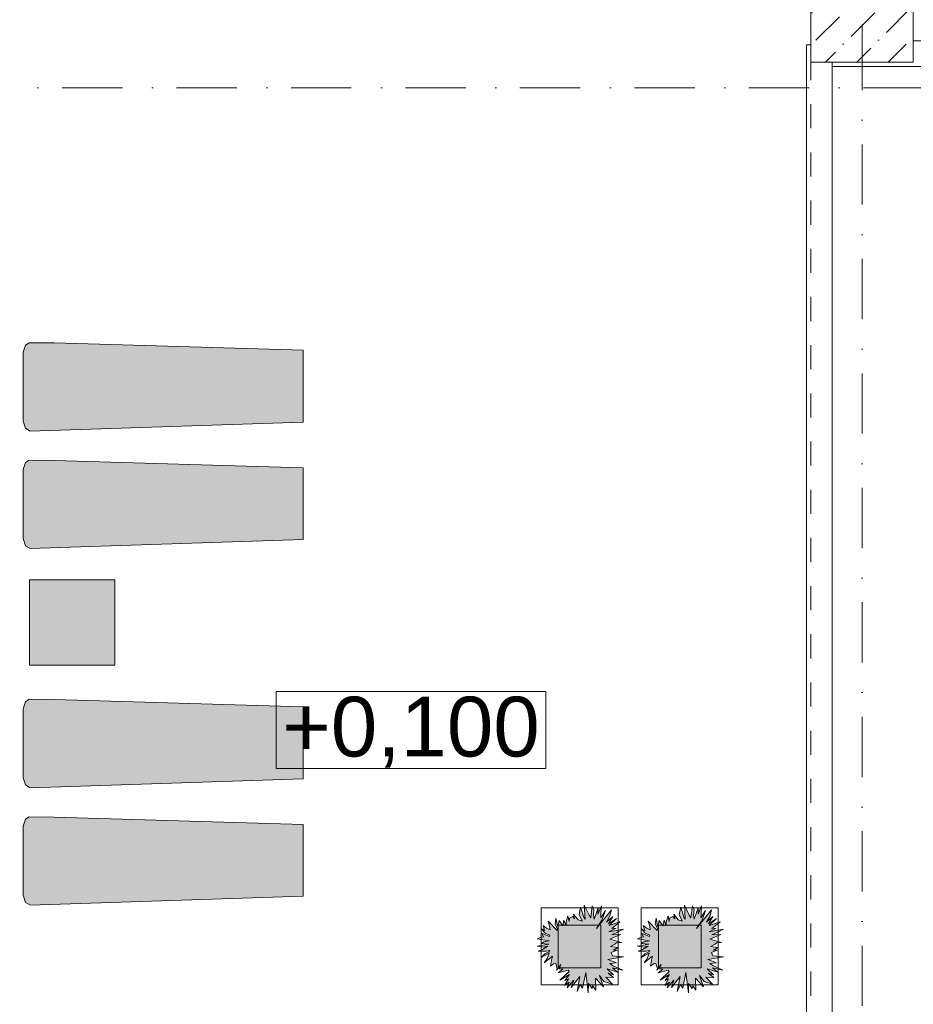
# Model space of a CAD drawing. Header units: millimetres. Extents: x -59761 to 112741, y -57975 to 46221.
# Tile 361 of 421: x 76067 to 81300, y -23818 to -18052. Entities that reach past the tile are written whole.
import ezdxf

# ---------------------------------------------------------------- set-up
doc = ezdxf.new("R2010")
doc.units = ezdxf.units.MM
for name, pattern in [('Wipeout_Contour', [1000, 0, -1000]), ('короткая штриховая', [282.222222, 141.111111, -141.111111]), ('Штриховая', [564.444447, 282.222223, -282.222223]), ('Штрихпунктирная', [670.277762, 352.777767, -176.388884, 0, -141.111112])]:
    doc.linetypes.add(name, pattern=pattern)
for name, color, linetype in [('Интерьер - лежаки 2', 7, 'Continuous'), ('Интерьер - Мебель', 7, 'Continuous'), ('Конструктив - Колонны', 7, 'Continuous'), ('Конструктив - стены бассейнов жб нов', 7, 'Continuous'), ('Размеры_Отметки кладочный', 7, 'Continuous'), ('Элемент модели - Границы зон', 7, 'Continuous'), ('Элемент Модели - Зона', 7, 'Continuous'), ('Элемент Модели - Оси', 2, 'Continuous')]:
    doc.layers.add(name, color=color, linetype=linetype)
doc.styles.add('СГЕНЕРИР_СТИЛЬ_19', font='arial.ttf')

msp = doc.modelspace()

# ---------------------------------------------------------------- hatches: boundary and pattern name
at = {"layer": 'Интерьер - лежаки 2', "linetype": 'Continuous', "lineweight": 0}
for points in [[(76267.57, -19945.06), (76122.41, -19943.22), (76100.96, -19957.33), (76086.46, -19998.06), (76086.42, -20402.93), (76100.96, -20444.8), (76127.82, -20461.5), (77726.46, -20408.06), (77726.46, -19988.06)], [(76267.57, -20632.46), (76122.41, -20630.62), (76100.96, -20644.73), (76086.46, -20685.46), (76086.42, -21090.32), (76100.96, -21132.19), (76127.82, -21148.9), (77726.46, -21095.46), (77726.46, -20675.46)], [(76624.5, -21332.19), (76124.5, -21332.19), (76124.5, -21832.19), (76624.5, -21832.19)], [(76267.57, -22033.73), (76122.41, -22031.89), (76100.96, -22046), (76086.46, -22086.73), (76086.42, -22491.6), (76100.96, -22533.47), (76127.82, -22550.17), (77726.46, -22496.73), (77726.46, -22076.73)], [(76267.57, -22721.13), (76122.41, -22719.29), (76100.96, -22733.4), (76086.46, -22774.13), (76086.42, -23178.99), (76100.96, -23220.86), (76127.82, -23237.57), (77726.46, -23184.13), (77726.46, -22764.13)]]:
    msp.add_hatch(color=255, dxfattribs=at).paths.add_polyline_path(points)
at = {"layer": 'Интерьер - Мебель', "linetype": 'Continuous', "lineweight": 0}
for points in [[(79539.28, -23533.57), (79531.19, -23514.26), (79565.05, -23500.63), (79543.2, -23500.31), (79569.85, -23486.04), (79526.25, -23479.78), (79552.91, -23466.39), (79561.44, -23457.98), (79590.26, -23456.85), (79522.58, -23436.27), (79549.04, -23425.57), (79586.66, -23409.71), (79534.13, -23411.85), (79568.16, -23395.18), (79602.26, -23378.28), (79517.35, -23394.34), (79559.43, -23371.9), (79533.8, -23373.74), (79581.85, -23335.63), (79518.23, -23356.95), (79561.44, -23315.42), (79514.47, -23345.62), (79539.84, -23303.07), (79503.15, -23336.03), (79523.27, -23299.41), (79532.63, -23264.91), (79444.2, -23373.76), (79476.41, -23324.87), (79497.62, -23268.27), (79469.68, -23311.48), (79470.66, -23284.74), (79473.71, -23241.36), (79453.35, -23289.3), (79454.6, -23253.68), (79430.15, -23318.8), (79426.96, -23294.06), (79429.96, -23265.14), (79420.16, -23241.39), (79410.65, -23310.55), (79401.84, -23294.9), (79373.3, -23238), (79377.81, -23320.02), (79370.41, -23307.66), (79351.36, -23249.19), (79343.21, -23292.52), (79360.86, -23330.69), (79336.76, -23323.04), (79310.6, -23289.82), (79316.55, -23317.67), (79305.44, -23303.29), (79286.53, -23314.3), (79283.57, -23332.6), (79277.17, -23300.58), (79267.06, -23333.95), (79267.24, -23357.95), (79254.08, -23325.19), (79246.92, -23359.2), (79225.71, -23327.77), (79218.1, -23363.21), (79207.3, -23314.3), (79202.69, -23348.6), (79214.99, -23374.01), (79214.16, -23385.85), (79161.68, -23331.14), (79170.11, -23360.95), (79173.38, -23381.43), (79152.69, -23371.09), (79131.36, -23355.81), (79140.51, -23385.7), (79120.87, -23373.79), (79144.29, -23402.16), (79171.56, -23413.28), (79168.65, -23421.22), (79122.07, -23401.85), (79133.62, -23423.36), (79122.07, -23424.3), (79098.06, -23434.4), (79131.09, -23439.41), (79168.89, -23446.75), (79135.27, -23451.24), (79120.87, -23462.47), (79165.44, -23464.94), (79097.75, -23476.45), (79132.94, -23482.3), (79160.18, -23478.07), (79128.05, -23497.2), (79102.86, -23507.36), (79149.68, -23506.24), (79170.42, -23502.43), (79164.88, -23511.36), (79142.14, -23523.18), (79120.74, -23544.03), (79167.09, -23517.67), (79154.87, -23549.89), (79137.19, -23574.56), (79187.22, -23536.75), (79181.16, -23558.59), (79174.89, -23593.8), (79192.9, -23580.33), (79206.1, -23578.08), (79214.76, -23608.67), (79210.85, -23618.06), (79236.46, -23584.3), (79225.4, -23609.93), (79246.88, -23611.95), (79220.02, -23633.56), (79278.51, -23617.35), (79284.28, -23625.22), (79230.78, -23676.57), (79286.1, -23642.44), (79260.08, -23677.93), (79281.03, -23668.4), (79258.15, -23708.36), (79285.17, -23688.42), (79273.06, -23720.93), (79312.14, -23675.82), (79296.84, -23719.74), (79347.94, -23654.72), (79330.84, -23742.41), (79349.51, -23702.26), (79363.3, -23723.17), (79382.13, -23632.1), (79396.3, -23751.04), (79398.03, -23696.83), (79418.59, -23726.25), (79421.65, -23709.21), (79439.9, -23735.07), (79438.3, -23664.68), (79484.97, -23715.91), (79461.44, -23649.03), (79488.22, -23683.59), (79537.64, -23699.88), (79499.15, -23657.97), (79544.64, -23661.14), (79513.25, -23635.19), (79543.44, -23644.31), (79506.21, -23609.54), (79568.46, -23629.55), (79537.84, -23603.74), (79598.66, -23617.37), (79539.03, -23590.01), (79522.26, -23579.77), (79561.43, -23574.12), (79510.04, -23555.57), (79602.97, -23539.09)], [(80125.49, -23533.57), (80117.41, -23514.26), (80151.26, -23500.63), (80129.42, -23500.31), (80156.06, -23486.04), (80112.47, -23479.78), (80139.13, -23466.39), (80147.66, -23457.98), (80176.47, -23456.85), (80108.79, -23436.27), (80135.26, -23425.57), (80172.87, -23409.71), (80120.35, -23411.85), (80154.38, -23395.18), (80188.48, -23378.28), (80103.57, -23394.34), (80145.64, -23371.9), (80120.02, -23373.74), (80168.07, -23335.63), (80104.44, -23356.95), (80147.66, -23315.42), (80100.68, -23345.62), (80126.05, -23303.07), (80089.37, -23336.03), (80109.48, -23299.41), (80118.85, -23264.91), (80030.42, -23373.76), (80062.62, -23324.87), (80083.84, -23268.27), (80055.9, -23311.48), (80056.88, -23284.74), (80059.93, -23241.36), (80039.57, -23289.3), (80040.82, -23253.68), (80016.37, -23318.8), (80013.17, -23294.06), (80016.17, -23265.14), (80006.38, -23241.39), (79996.86, -23310.55), (79988.06, -23294.9), (79959.51, -23238), (79964.03, -23320.02), (79956.62, -23307.66), (79937.58, -23249.19), (79929.43, -23292.52), (79947.07, -23330.69), (79922.98, -23323.04), (79896.81, -23289.82), (79902.76, -23317.67), (79891.66, -23303.29), (79872.75, -23314.3), (79869.78, -23332.6), (79863.39, -23300.58), (79853.28, -23333.95), (79853.45, -23357.95), (79840.3, -23325.19), (79833.13, -23359.2), (79811.93, -23327.77), (79804.31, -23363.21), (79793.52, -23314.3), (79788.9, -23348.6), (79801.21, -23374.01), (79800.38, -23385.85), (79747.9, -23331.14), (79756.32, -23360.95), (79759.6, -23381.43), (79738.9, -23371.09), (79717.57, -23355.81), (79726.72, -23385.7), (79707.08, -23373.79), (79730.5, -23402.16), (79757.78, -23413.28), (79754.87, -23421.22), (79708.28, -23401.85), (79719.84, -23423.36), (79708.28, -23424.3), (79684.27, -23434.4), (79717.3, -23439.41), (79755.1, -23446.75), (79721.49, -23451.24), (79707.08, -23462.47), (79751.66, -23464.94), (79683.96, -23476.45), (79719.16, -23482.3), (79746.4, -23478.07), (79714.26, -23497.2), (79689.08, -23507.36), (79735.89, -23506.24), (79756.64, -23502.43), (79751.09, -23511.36), (79728.36, -23523.18), (79706.95, -23544.03), (79753.3, -23517.67), (79741.09, -23549.89), (79723.4, -23574.56), (79773.43, -23536.75), (79767.37, -23558.59), (79761.1, -23593.8), (79779.11, -23580.33), (79792.32, -23578.08), (79800.97, -23608.67), (79797.07, -23618.06), (79822.67, -23584.3), (79811.61, -23609.93), (79833.09, -23611.95), (79806.24, -23633.56), (79864.73, -23617.35), (79870.49, -23625.22), (79817, -23676.57), (79872.32, -23642.44), (79846.3, -23677.93), (79867.24, -23668.4), (79844.37, -23708.36), (79871.39, -23688.42), (79859.28, -23720.93), (79898.35, -23675.82), (79883.06, -23719.74), (79934.15, -23654.72), (79917.05, -23742.41), (79935.72, -23702.26), (79949.51, -23723.17), (79968.35, -23632.1), (79982.51, -23751.04), (79984.25, -23696.83), (80004.8, -23726.25), (80007.86, -23709.21), (80026.11, -23735.07), (80024.52, -23664.68), (80071.19, -23715.91), (80047.65, -23649.03), (80074.43, -23683.59), (80123.86, -23699.88), (80085.36, -23657.97), (80130.85, -23661.14), (80099.47, -23635.19), (80129.65, -23644.31), (80092.43, -23609.54), (80154.67, -23629.55), (80124.05, -23603.74), (80184.88, -23617.37), (80125.24, -23590.01), (80108.47, -23579.77), (80147.65, -23574.12), (80096.25, -23555.57), (80189.19, -23539.09)]]:
    msp.add_hatch(color=255, dxfattribs=at).paths.add_polyline_path(points)

# ---------------------------------------------------------------- linework, layer by layer
at = {"layer": 'Интерьер - лежаки 2', "color": 7, "linetype": 'Continuous', "lineweight": 5}
for p, q in [((76124.5, -21832.19), (76124.5, -21332.19)), ((76124.5, -21332.19), (76624.5, -21332.19)), ((76624.5, -21332.19), (76624.5, -21832.19)), ((76624.5, -21832.19), (76124.5, -21832.19))]:
    msp.add_line(p, q, dxfattribs=at)
at = {"layer": 'Интерьер - лежаки 2', "color": 7, "linetype": 'Continuous', "lineweight": 5, "flags": 128}
for points in [[(76267.57, -19945.06), (76122.41, -19943.22), (76100.96, -19957.33), (76086.46, -19998.06), (76086.42, -20402.93), (76100.96, -20444.8), (76127.82, -20461.5), (77726.46, -20408.06), (77726.46, -19988.06)], [(76267.57, -20632.46), (76122.41, -20630.62), (76100.96, -20644.73), (76086.46, -20685.46), (76086.42, -21090.32), (76100.96, -21132.19), (76127.82, -21148.9), (77726.46, -21095.46), (77726.46, -20675.46)], [(76267.57, -22033.73), (76122.41, -22031.89), (76100.96, -22046), (76086.46, -22086.73), (76086.42, -22491.6), (76100.96, -22533.47), (76127.82, -22550.17), (77726.46, -22496.73), (77726.46, -22076.73)], [(76267.57, -22721.13), (76122.41, -22719.29), (76100.96, -22733.4), (76086.46, -22774.13), (76086.42, -23178.99), (76100.96, -23220.86), (76127.82, -23237.57), (77726.46, -23184.13), (77726.46, -22764.13)]]:
    msp.add_lwpolyline(points, close=True, dxfattribs=at)
at = {"layer": 'Интерьер - Мебель', "color": 7, "linetype": 'Continuous', "lineweight": 5}
for p, q in [((79120.82, -23253.44), (79120.82, -23703.44)), ((79570.82, -23253.44), (79120.82, -23253.44)), ((79570.82, -23703.44), (79570.82, -23253.44)), ((79707.04, -23253.44), (79707.04, -23703.44)), ((80157.04, -23253.44), (79707.04, -23253.44)), ((80157.04, -23703.44), (80157.04, -23253.44)), ((79220.82, -23353.44), (79220.82, -23603.44)), ((79470.82, -23353.44), (79220.82, -23353.44)), ((79470.82, -23603.44), (79470.82, -23353.44)), ((79807.04, -23353.44), (79807.04, -23603.44)), ((80057.04, -23353.44), (79807.04, -23353.44)), ((80057.04, -23603.44), (80057.04, -23353.44)), ((79220.82, -23603.44), (79470.82, -23603.44)), ((79807.04, -23603.44), (80057.04, -23603.44)), ((79120.82, -23703.44), (79570.82, -23703.44)), ((79707.04, -23703.44), (80157.04, -23703.44))]:
    msp.add_line(p, q, dxfattribs=at)
at = {"layer": 'Интерьер - Мебель', "color": 7, "linetype": 'Continuous', "lineweight": 15, "flags": 128}
for points in [[(79539.28, -23533.57), (79602.97, -23539.09), (79510.04, -23555.57), (79561.43, -23574.12), (79522.26, -23579.77), (79539.03, -23590.01), (79598.66, -23617.37), (79537.84, -23603.74), (79568.46, -23629.55), (79506.21, -23609.54), (79543.44, -23644.31), (79513.25, -23635.19), (79544.64, -23661.14), (79499.15, -23657.97), (79537.64, -23699.88), (79488.22, -23683.59), (79461.44, -23649.03), (79484.97, -23715.91), (79438.3, -23664.68), (79439.9, -23735.07), (79421.65, -23709.21), (79418.59, -23726.25), (79398.03, -23696.83), (79396.3, -23751.04), (79382.13, -23632.1), (79363.3, -23723.17), (79349.51, -23702.26), (79330.84, -23742.41), (79347.94, -23654.72), (79296.84, -23719.74), (79312.14, -23675.82), (79273.06, -23720.93), (79285.17, -23688.42), (79258.15, -23708.36), (79281.03, -23668.4), (79260.08, -23677.93), (79286.1, -23642.44), (79230.78, -23676.57), (79284.28, -23625.22), (79278.51, -23617.35), (79220.02, -23633.56), (79246.88, -23611.95), (79225.4, -23609.93), (79236.46, -23584.3), (79210.85, -23618.06), (79214.76, -23608.67), (79206.1, -23578.08), (79192.9, -23580.33), (79174.89, -23593.8), (79181.16, -23558.59), (79187.22, -23536.75), (79137.19, -23574.56), (79154.87, -23549.89), (79167.09, -23517.67), (79120.74, -23544.03), (79142.14, -23523.18), (79164.88, -23511.36), (79170.42, -23502.43), (79149.68, -23506.24), (79102.86, -23507.36), (79128.05, -23497.2), (79160.18, -23478.07), (79132.94, -23482.3), (79097.75, -23476.45), (79165.44, -23464.94), (79120.87, -23462.47), (79135.27, -23451.24), (79168.89, -23446.75), (79131.09, -23439.41), (79098.06, -23434.4), (79122.07, -23424.3), (79133.62, -23423.36), (79122.07, -23401.85), (79168.65, -23421.22), (79171.56, -23413.28), (79144.29, -23402.16), (79120.87, -23373.79), (79140.51, -23385.7), (79131.36, -23355.81), (79152.69, -23371.09), (79173.38, -23381.43), (79170.11, -23360.95), (79161.68, -23331.14), (79214.16, -23385.85), (79214.99, -23374.01), (79202.69, -23348.6), (79207.3, -23314.3), (79218.1, -23363.21), (79225.71, -23327.77), (79246.92, -23359.2), (79254.08, -23325.19), (79267.24, -23357.95), (79267.06, -23333.95), (79277.17, -23300.58), (79283.57, -23332.6), (79286.53, -23314.3), (79305.44, -23303.29), (79316.55, -23317.67), (79310.6, -23289.82), (79336.76, -23323.04), (79360.86, -23330.69), (79343.21, -23292.52), (79351.36, -23249.19), (79370.41, -23307.66), (79377.81, -23320.02), (79373.3, -23238), (79401.84, -23294.9), (79410.65, -23310.55), (79420.16, -23241.39), (79429.96, -23265.14), (79426.96, -23294.06), (79430.15, -23318.8), (79454.6, -23253.68), (79453.35, -23289.3), (79473.71, -23241.36), (79470.66, -23284.74), (79469.68, -23311.48), (79497.62, -23268.27), (79476.41, -23324.87), (79444.2, -23373.76), (79532.63, -23264.91), (79523.27, -23299.41), (79503.15, -23336.03), (79539.84, -23303.07), (79514.47, -23345.62), (79561.44, -23315.42), (79518.23, -23356.95), (79581.85, -23335.63), (79533.8, -23373.74), (79559.43, -23371.9), (79517.35, -23394.34), (79602.26, -23378.28), (79568.16, -23395.18), (79534.13, -23411.85), (79586.66, -23409.71), (79549.04, -23425.57), (79522.58, -23436.27), (79590.26, -23456.85), (79561.44, -23457.98), (79552.91, -23466.39), (79526.25, -23479.78), (79569.85, -23486.04), (79543.2, -23500.31), (79565.05, -23500.63), (79531.19, -23514.26)], [(80125.49, -23533.57), (80189.19, -23539.09), (80096.25, -23555.57), (80147.65, -23574.12), (80108.47, -23579.77), (80125.24, -23590.01), (80184.88, -23617.37), (80124.05, -23603.74), (80154.67, -23629.55), (80092.43, -23609.54), (80129.65, -23644.31), (80099.47, -23635.19), (80130.85, -23661.14), (80085.36, -23657.97), (80123.86, -23699.88), (80074.43, -23683.59), (80047.65, -23649.03), (80071.19, -23715.91), (80024.52, -23664.68), (80026.11, -23735.07), (80007.86, -23709.21), (80004.8, -23726.25), (79984.25, -23696.83), (79982.51, -23751.04), (79968.35, -23632.1), (79949.51, -23723.17), (79935.72, -23702.26), (79917.05, -23742.41), (79934.15, -23654.72), (79883.06, -23719.74), (79898.35, -23675.82), (79859.28, -23720.93), (79871.39, -23688.42), (79844.37, -23708.36), (79867.24, -23668.4), (79846.3, -23677.93), (79872.32, -23642.44), (79817, -23676.57), (79870.49, -23625.22), (79864.73, -23617.35), (79806.24, -23633.56), (79833.09, -23611.95), (79811.61, -23609.93), (79822.67, -23584.3), (79797.07, -23618.06), (79800.97, -23608.67), (79792.32, -23578.08), (79779.11, -23580.33), (79761.1, -23593.8), (79767.37, -23558.59), (79773.43, -23536.75), (79723.4, -23574.56), (79741.09, -23549.89), (79753.3, -23517.67), (79706.95, -23544.03), (79728.36, -23523.18), (79751.09, -23511.36), (79756.64, -23502.43), (79735.89, -23506.24), (79689.08, -23507.36), (79714.26, -23497.2), (79746.4, -23478.07), (79719.16, -23482.3), (79683.96, -23476.45), (79751.66, -23464.94), (79707.08, -23462.47), (79721.49, -23451.24), (79755.1, -23446.75), (79717.3, -23439.41), (79684.27, -23434.4), (79708.28, -23424.3), (79719.84, -23423.36), (79708.28, -23401.85), (79754.87, -23421.22), (79757.78, -23413.28), (79730.5, -23402.16), (79707.08, -23373.79), (79726.72, -23385.7), (79717.57, -23355.81), (79738.9, -23371.09), (79759.6, -23381.43), (79756.32, -23360.95), (79747.9, -23331.14), (79800.38, -23385.85), (79801.21, -23374.01), (79788.9, -23348.6), (79793.52, -23314.3), (79804.31, -23363.21), (79811.93, -23327.77), (79833.13, -23359.2), (79840.3, -23325.19), (79853.45, -23357.95), (79853.28, -23333.95), (79863.39, -23300.58), (79869.78, -23332.6), (79872.75, -23314.3), (79891.66, -23303.29), (79902.76, -23317.67), (79896.81, -23289.82), (79922.98, -23323.04), (79947.07, -23330.69), (79929.43, -23292.52), (79937.58, -23249.19), (79956.62, -23307.66), (79964.03, -23320.02), (79959.51, -23238), (79988.06, -23294.9), (79996.86, -23310.55), (80006.38, -23241.39), (80016.17, -23265.14), (80013.17, -23294.06), (80016.37, -23318.8), (80040.82, -23253.68), (80039.57, -23289.3), (80059.93, -23241.36), (80056.88, -23284.74), (80055.9, -23311.48), (80083.84, -23268.27), (80062.62, -23324.87), (80030.42, -23373.76), (80118.85, -23264.91), (80109.48, -23299.41), (80089.37, -23336.03), (80126.05, -23303.07), (80100.68, -23345.62), (80147.66, -23315.42), (80104.44, -23356.95), (80168.07, -23335.63), (80120.02, -23373.74), (80145.64, -23371.9), (80103.57, -23394.34), (80188.48, -23378.28), (80154.38, -23395.18), (80120.35, -23411.85), (80172.87, -23409.71), (80135.26, -23425.57), (80108.79, -23436.27), (80176.47, -23456.85), (80147.66, -23457.98), (80139.13, -23466.39), (80112.47, -23479.78), (80156.06, -23486.04), (80129.42, -23500.31), (80151.26, -23500.63), (80117.41, -23514.26)]]:
    msp.add_lwpolyline(points, close=True, dxfattribs=at)
at = {"layer": 'Конструктив - стены бассейнов жб нов', "color": 7, "linetype": 'Continuous', "lineweight": 15, "flags": 128}
for points in [[(80800, -18200), (80812.5, -18200)], [(80812.5, -18200), (80825, -18200)], [(89700, -18175), (81300, -18175)]]:
    msp.add_lwpolyline(points, dxfattribs=at)
at = {"layer": 'Размеры_Отметки кладочный', "color": 7, "linetype": 'Continuous', "lineweight": 15, "flags": 128}
msp.add_lwpolyline([(77568.64, -21986.59), (79147.05, -21986.59), (79147.05, -22436.59), (77568.64, -22436.59)], close=True, dxfattribs=at)
at = {"layer": 'Элемент Модели - Зона', "color": 253, "linetype": 'Штриховая', "lineweight": 15, "flags": 128}
for points in [[(75850, -35690.78), (75850, -35699.94), (77410, -35699.94), (77410, -35679.94), (80725, -35679.94), (80725, -29900), (80700, -29900), (80700, -28400), (80725, -28400), (80725, -27750), (80650, -27750), (80650, -26250), (80725, -26250), (80725, -25600), (80700, -25600), (80700, -24100), (80725, -24100), (80725, -18300), (80700, -18300), (80700, -17700), (81300, -17700), (81300, -18175), (89700, -18175), (89700, -17700), (90300, -17700), (90300, -18175), (96025, -18175), (96025, -9000), (93380.68, -9000), (90300, -9000), (90300, -9300), (89700, -9300), (89700, -9000), (81300, -9000), (81300, -9300), (80700, -9300), (80700, -9000), (77696.33, -9000), (77696.33, -11247.67), (79332.5, -11247.67), (79332.5, -14421.89), (77696.33, -14421.89), (77696.33, -16794.88), (75850, -16794.88)], [(80725, -18300), (80725, -26250), (81350, -26250), (81350, -27000), (96025, -27000), (96025, -18175), (81300, -18175), (81300, -18300)]]:
    msp.add_lwpolyline(points, close=True, dxfattribs=at)

# ---------------------------------------------------------------- texts
at = {"layer": 'Размеры_Отметки кладочный', "color": 7, "linetype": 'Continuous', "lineweight": 0, "insert": (78357.84, -22016.59), "char_height": 350, "attachment_point": 2, "style": 'СГЕНЕРИР_СТИЛЬ_19'}
msp.add_mtext('\\A1;{\\pqc;\\fArial|b0|i0|c0|p38;+0,100}', dxfattribs=at)

# ---------------------------------------------------------------- next in the draw order: wipeouts: each hides what was drawn before it
at = {"color": 254, "linetype": 'Wipeout_Contour', "lineweight": 0, "ltscale": 10256885.73295934}
msp.add_wipeout([(80700, -18325), (96013, -18325), (96013, -18312.5), (80700, -18312.5)], dxfattribs=at).dxf.layer = 'Конструктив - стены бассейнов жб нов'

# ---------------------------------------------------------------- next in the draw order: wipeouts: each hides what was drawn before it
at = {"color": 254, "linetype": 'Wipeout_Contour', "lineweight": 0, "ltscale": 10256879.78981431}
msp.add_wipeout([(80700, -18312.5), (96013, -18312.5), (96013, -18300), (80700, -18300)], dxfattribs=at).dxf.layer = 'Конструктив - стены бассейнов жб нов'

# ---------------------------------------------------------------- next in the draw order: linework, layer by layer
at = {"layer": 'Конструктив - стены бассейнов жб нов', "color": 7, "linetype": 'Continuous', "lineweight": 15, "flags": 128}
for points in [[(80700, -18300), (80700, -18312.5)], [(80700, -18312.5), (80700, -18325)], [(80700, -18325), (96013, -18325)]]:
    msp.add_lwpolyline(points, dxfattribs=at)

# ---------------------------------------------------------------- next in the draw order: wipeouts: each hides what was drawn before it
at = {"color": 254, "linetype": 'Wipeout_Contour', "lineweight": 0, "ltscale": 10227765.43160199}
msp.add_wipeout([(80675, -18200), (80675, -24100), (80687.5, -24100), (80687.5, -18200)], dxfattribs=at).dxf.layer = 'Конструктив - стены бассейнов жб нов'
at = {"color": 254, "linetype": 'Wipeout_Contour', "lineweight": 0, "ltscale": 10228335.27367647}
msp.add_wipeout([(80812.5, -24100), (80825, -24100), (80825, -18300), (80812.5, -18300)], dxfattribs=at).dxf.layer = 'Конструктив - стены бассейнов жб нов'

# ---------------------------------------------------------------- next in the draw order: wipeouts: each hides what was drawn before it
at = {"color": 254, "linetype": 'Wipeout_Contour', "lineweight": 0, "ltscale": 10227815.06839047}
msp.add_wipeout([(80687.5, -18200), (80687.5, -24100), (80700, -24100), (80700, -18200)], dxfattribs=at).dxf.layer = 'Конструктив - стены бассейнов жб нов'
at = {"color": 254, "linetype": 'Wipeout_Contour', "lineweight": 0, "ltscale": 10228285.63692098}
msp.add_wipeout([(80800, -24100), (80812.5, -24100), (80812.5, -18300), (80800, -18300)], dxfattribs=at).dxf.layer = 'Конструктив - стены бассейнов жб нов'

# ---------------------------------------------------------------- next in the draw order: linework, layer by layer
at = {"layer": 'Конструктив - стены бассейнов жб нов', "color": 7, "linetype": 'Continuous', "lineweight": 15, "flags": 128}
for points in [[(80675, -18200), (80687.5, -18200)], [(80687.5, -18200), (80700, -18200)], [(80700, -18200), (80800, -18200)]]:
    msp.add_lwpolyline(points, dxfattribs=at)

# ---------------------------------------------------------------- next in the draw order: wipeouts: each hides what was drawn before it
at = {"color": 254, "linetype": 'Wipeout_Contour', "lineweight": 0, "ltscale": 10228062.27178638}
msp.add_wipeout([(80700, -24100), (80800, -24100), (80800, -18300), (80700, -18300)], dxfattribs=at).dxf.layer = 'Конструктив - стены бассейнов жб нов'

# ---------------------------------------------------------------- next in the draw order: linework, layer by layer
at = {"layer": 'Конструктив - стены бассейнов жб нов', "color": 7, "linetype": 'Continuous', "lineweight": 15, "flags": 128}
for points in [[(80675, -18200), (80675, -24100)], [(80825, -24100), (80825, -18300)]]:
    msp.add_lwpolyline(points, dxfattribs=at)
at = {"layer": 'Элемент Модели - Оси', "color": 7, "linetype": 'Штрихпунктирная', "lineweight": 15}
msp.add_line((-57760.58, -18450), (110650, -18450), dxfattribs=at)

# ---------------------------------------------------------------- next in the draw order: wipeouts: each hides what was drawn before it
at = {"color": 254, "linetype": 'Wipeout_Contour', "lineweight": 0, "ltscale": 10227516.46347086}
msp.add_wipeout([(80700, -18300), (81300, -18300), (81300, -17700), (80700, -17700)], dxfattribs=at).dxf.layer = 'Конструктив - Колонны'

# ---------------------------------------------------------------- next in the draw order: hatches: boundary and pattern name
at = {"layer": 'Конструктив - Колонны', "linetype": 'Continuous', "lineweight": 15}
h = msp.add_hatch(dxfattribs=at)
h.set_pattern_fill('БЕТОН_01_000D', style=0, pattern_type=2)
h.set_pattern_definition([(45, (-45000, -54000), (-183.84776, 183.84776), [195, -65, 0, -65]), (45, (-44977.02, -53793.17), (-183.84776, 183.84776), [195, -65, 0, -65])])
h.paths.add_polyline_path([(80700, -18300), (81300, -18300), (81300, -17700), (80700, -17700)])

# ---------------------------------------------------------------- next in the draw order: linework, layer by layer
at = {"layer": 'Конструктив - Колонны', "color": 7, "linetype": 'Continuous', "lineweight": 0}
msp.add_line((81000, -18080), (81000, -18380), dxfattribs=at)
at = {"layer": 'Конструктив - Колонны', "color": 7, "linetype": 'Continuous', "lineweight": 15, "flags": 128}
msp.add_lwpolyline([(80700, -18300), (81300, -18300), (81300, -17700), (80700, -17700)], close=True, dxfattribs=at)
at = {"layer": 'Элемент модели - Границы зон', "color": 7, "linetype": 'короткая штриховая', "lineweight": 15}
for points in [[(80700, -17700), (80700, -26250), (80650, -26250), (80650, -27750), (80700, -27750), (80700, -35699.94), (75850, -35699.94), (75850, -16794.88)], [(89700, -17700), (89700, -18150), (81300, -18150), (81300, -17700)]]:
    msp.add_lwpolyline(points, dxfattribs=at)
at = {"layer": 'Элемент Модели - Оси', "color": 7, "linetype": 'Штрихпунктирная', "lineweight": 15}
msp.add_line((81000, 38200), (81000, -55975), dxfattribs=at)

doc.saveas('drawing.dxf')
